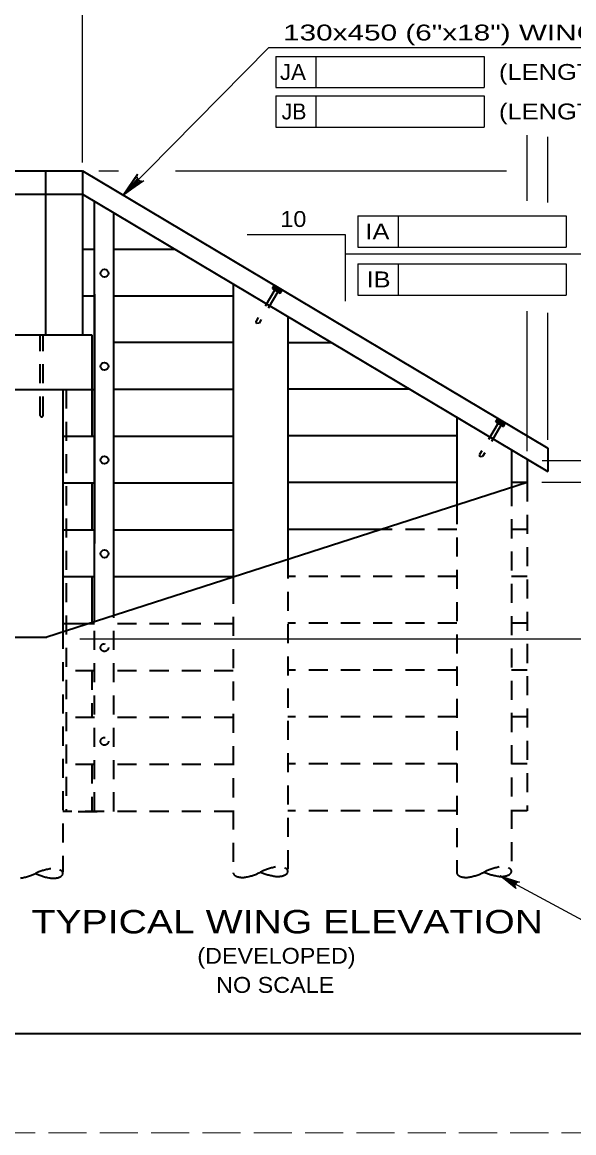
# Model space of a CAD drawing. Extents: x -6.4 to 73.1, y -66 to 0.
# Drawn here: x 16.1 to 20.27, y -66 to -57.61 of the extents above; entities that cross this region are included whole.
import ezdxf
from ezdxf.enums import TextEntityAlignment as Align

# ---------------------------------------------------------------- set-up
doc = ezdxf.new("R2010")
doc.units = 0
doc.header["$LTSCALE"] = 0.048
doc.header["$PDMODE"] = 32
doc.header["$PDSIZE"] = 0.024
doc.linetypes.add('LONG_DASHED', pattern=[7.5, 6, -1.5])
doc.linetypes.add('MEDIUM_DASHED', pattern=[4.5, 3, -1.5])
for name, color, linetype, lineweight in [('1', 7, 'Continuous', 13), ('4', 7, 'Continuous', 25), ('5', 7, 'Continuous', 25), ('63', 7, 'LONG_DASHED', 13)]:
    doc.layers.add(name, color=color, linetype=linetype, lineweight=lineweight)

msp = doc.modelspace()

# ---------------------------------------------------------------- hatches: boundary and pattern name
at = {"layer": '5'}
msp.add_hatch(color=256, dxfattribs=at).paths.add_polyline_path([(16.955, -58.84392), (16.92808, -58.81733), (16.86192, -58.91133)])

# ---------------------------------------------------------------- linework, layer by layer
at = {"layer": '1', "lineweight": 35}
msp.add_lwpolyline([(1.75, -65.25), (33.25, -65.25), (33.25, -44.75), (1.75, -44.75)], close=True, dxfattribs=at)
at = {"layer": '4', "lineweight": 35}
for p, q in [((15.39858, -58.72783), (16.55417, -58.72783)), ((16.27483, -58.72783), (16.27483, -58.905)), ((16.55417, -58.72783), (20.07108, -60.82475)), ((16.55417, -58.72783), (16.55417, -58.905)), ((14.71833, -58.905), (16.55417, -58.905)), ((16.27483, -58.905), (16.27483, -59.968)), ((16.55417, -58.905), (20.07108, -61.00192)), ((16.55417, -58.905), (16.55417, -59.968)), ((16.64383, -62.138), (16.64383, -58.9585)), ((16.78933, -62.09117), (16.78933, -59.04525)), ((16.64383, -59.32383), (16.55417, -59.32383)), ((17.25667, -59.32383), (16.78933, -59.32383)), ((17.69317, -59.58417), (17.69317, -61.85642)), ((17.98958, -59.61833), (18.00475, -59.59275)), ((16.64383, -59.67542), (16.55417, -59.67542)), ((17.69317, -59.67542), (16.78933, -59.67542)), ((17.98958, -59.61833), (18.04717, -59.65267)), ((18.01533, -59.6195), (18.00908, -59.63)), ((18.01267, -59.6135), (18.04042, -59.63008)), ((18.03358, -59.63042), (18.02733, -59.64092)), ((18.03683, -59.6465), (18.04308, -59.63608)), ((18.04717, -59.65267), (18.06242, -59.62717)), ((18.10658, -59.83058), (18.10658, -61.66683)), ((14.59958, -59.968), (16.62308, -59.968)), ((16.62308, -59.968), (16.62308, -60.73567)), ((17.69317, -60.027), (16.78933, -60.027)), ((18.43708, -60.02775), (18.10658, -60.02775)), ((18.10658, -60.27833), (18.10658, -60.46583)), ((14.66183, -60.38133), (16.64383, -60.38133)), ((16.40542, -60.38133), (16.40542, -62.19792)), ((17.69317, -60.38133), (16.78933, -60.38133)), ((19.02683, -60.37933), (18.10658, -60.37933)), ((19.38358, -60.59208), (19.38358, -61.25633)), ((19.67917, -60.62575), (19.69433, -60.60017)), ((19.67917, -60.62575), (19.73675, -60.66008)), ((19.70492, -60.62692), (19.69867, -60.63742)), ((19.70225, -60.62092), (19.73, -60.6375)), ((19.72317, -60.63783), (19.71692, -60.64833)), ((19.72642, -60.65392), (19.73267, -60.6435)), ((19.73675, -60.66008), (19.752, -60.63458)), ((16.64383, -60.73567), (16.40542, -60.73567)), ((17.69317, -60.73567), (16.78933, -60.73567)), ((19.38358, -60.73092), (18.10658, -60.73092)), ((19.797, -60.8385), (19.797, -61.12125)), ((20.07108, -60.82475), (20.07108, -61.00192)), ((19.91508, -60.90892), (19.91508, -61.08525)), ((19.91508, -61.08525), (16.28308, -62.25408)), ((16.64383, -61.09), (16.40542, -61.09)), ((16.62308, -61.09), (16.62308, -61.44433)), ((17.69317, -61.09), (16.78933, -61.09)), ((19.38358, -61.08525), (18.10658, -61.08525)), ((19.91508, -61.08525), (19.797, -61.08525)), ((16.64383, -61.44433), (16.40542, -61.44433)), ((17.69317, -61.44433), (16.78933, -61.44433)), ((18.814, -61.43958), (18.10658, -61.43958)), ((16.64383, -61.79867), (16.40542, -61.79867)), ((16.62308, -61.79867), (16.62308, -62.153)), ((17.69317, -61.79867), (16.78933, -61.79867)), ((16.64383, -62.153), (16.40542, -62.153)), ((15.10383, -62.25408), (16.28308, -62.25408))]:
    msp.add_line(p, q, dxfattribs=at)
at = {"layer": '4', "linetype": 'MEDIUM_DASHED', "lineweight": 35}
for p, q in [((18.00725, -59.62892), (17.86575, -59.86617)), ((18.02983, -59.64233), (17.88833, -59.87958)), ((16.2335, -60.5785), (16.2335, -59.968)), ((16.25558, -60.5785), (16.25558, -59.968)), ((16.42983, -60.38133), (16.42983, -63.57033)), ((19.69683, -60.63633), (19.55533, -60.87358)), ((19.71942, -60.64975), (19.57792, -60.887)), ((19.55925, -60.89117), (19.55533, -60.87358)), ((19.57792, -60.887), (19.55925, -60.89117)), ((19.91508, -61.08525), (19.91508, -63.5655)), ((19.797, -61.11858), (19.797, -64.02383)), ((19.38358, -61.25633), (19.38358, -64.03492)), ((19.38358, -61.43958), (18.814, -61.43958)), ((19.91508, -61.43958), (19.797, -61.43958)), ((18.10658, -61.66683), (18.10658, -64.02383)), ((17.69317, -61.85642), (17.69317, -64.03492)), ((19.38358, -61.79392), (18.10658, -61.79392)), ((19.91508, -61.79392), (19.797, -61.79392)), ((16.78933, -63.57033), (16.78933, -62.09117)), ((16.40542, -62.19792), (16.40542, -64.02858)), ((16.64383, -63.57033), (16.64383, -62.138)), ((17.69317, -62.153), (16.78933, -62.153)), ((19.38358, -62.14825), (18.10658, -62.14825)), ((19.91508, -62.14825), (19.797, -62.14825)), ((16.64383, -62.50733), (16.40542, -62.50733)), ((16.62308, -62.50733), (16.62308, -62.86167)), ((17.69317, -62.50733), (16.78933, -62.50733)), ((19.38358, -62.5025), (18.10658, -62.5025)), ((19.91508, -62.5025), (19.797, -62.5025)), ((16.64383, -62.86167), (16.40542, -62.86167)), ((17.69317, -62.86167), (16.78933, -62.86167)), ((19.38358, -62.85683), (18.10658, -62.85683)), ((19.91508, -62.85683), (19.797, -62.85683)), ((19.38358, -63.21117), (18.10658, -63.21117)), ((19.91508, -63.21117), (19.797, -63.21117)), ((16.64383, -63.216), (16.40542, -63.216)), ((16.62308, -63.216), (16.62308, -63.57033)), ((17.69317, -63.216), (16.78933, -63.216)), ((17.69317, -63.57033), (16.40542, -63.57033)), ((16.52058, -63.57033), (16.69775, -63.57033)), ((19.38358, -63.5655), (18.10658, -63.5655)), ((19.91508, -63.5655), (19.797, -63.5655))]:
    msp.add_line(p, q, dxfattribs=at)
at = {"layer": '4', "lineweight": 35}
for points in [[(18.03683, -59.6465), (18.00025, -59.62467), (18.0065, -59.61425)], [(19.72642, -60.65392), (19.68983, -60.63208), (19.69608, -60.62167)]]:
    msp.add_lwpolyline(points, dxfattribs=at)
at = {"layer": '4', "linetype": 'MEDIUM_DASHED', "lineweight": 35}
msp.add_lwpolyline([(17.88833, -59.87958), (17.86967, -59.88375), (17.86575, -59.86617)], dxfattribs=at)
at = {"layer": '4', "lineweight": 35}
for centre in [(16.71949, -59.50254), (16.71949, -60.20617), (16.71949, -60.91483), (16.71949, -61.62349)]:
    msp.add_circle(centre, 0.02953, dxfattribs=at)
at = {"layer": '4', "linetype": 'MEDIUM_DASHED', "lineweight": 35}
for centre in [(16.71949, -62.33215), (16.71949, -63.04081)]:
    msp.add_circle(centre, 0.02953, dxfattribs=at)
at = {"layer": '4', "lineweight": 35}
for centre, radius, start, end in [((18.01005, -59.61824), 0.00539, 346.64639, 131.74278), ((18.0177, -59.63628), 0.01696, 20.24459, 98.14459), ((18.03725, -59.63508), 0.00592, 61.02165, 127.90764), ((18.03725, -59.63508), 0.00592, 350.48153, 61.02165), ((19.69964, -60.62566), 0.00539, 346.64639, 131.74278), ((19.70728, -60.64369), 0.01696, 20.24459, 98.14459), ((19.72684, -60.64249), 0.00592, 61.02165, 127.90764), ((19.72684, -60.64249), 0.00592, 350.48153, 61.02165)]:
    msp.add_arc(centre, radius, start, end, dxfattribs=at)
at = {"layer": '4', "linetype": 'MEDIUM_DASHED', "lineweight": 35}
msp.add_arc((16.24454, -60.5768), 0.0112, 188.67353, 351.32647, dxfattribs=at)
for centre, major_axis, start_param, end_param in [((15.99228, -63.93621), (-0.29215, 0), 1.8903203, 2.3561945), ((16.40545, -64.14279), (0.29215, 0), 1.8903203, 2.3561945), ((16.40545, -63.93621), (0.29215, 0), 3.9269908, 4.392865), ((16.33227, -64.0395), (0.07318, 0), 4.4555879, 8.1107827), ((17.76643, -64.03295), (-0.07323, -0.00196), 0, 1.8275974), ((17.69043, -63.93156), (-0.29233, -0.00784), 1.8903203, 2.3561945), ((18.10939, -64.12719), (0.29233, 0.00784), 1.8903203, 2.3561945), ((18.10385, -63.92048), (0.29233, 0.00784), 3.9269908, 4.392865), ((18.03339, -64.0258), (0.07323, 0.00196), 4.4555879, 8.1107827), ((19.45684, -64.03295), (-0.07323, -0.00196), 0, 1.8275974), ((19.38085, -63.93156), (-0.29233, -0.00784), 1.8903203, 2.3561945), ((19.7998, -64.12719), (0.29233, 0.00784), 1.8903203, 2.3561945), ((19.79426, -63.92048), (0.29233, 0.00784), 3.9269908, 4.392865), ((19.72381, -64.0258), (0.07323, 0.00196), 4.4555879, 8.1107827)]:
    msp.add_ellipse(centre, major_axis=major_axis, ratio=0.5, start_param=start_param, end_param=end_param, dxfattribs=at)
at = {"layer": '4'}
for p in [(18.01383, -59.61442), (18.01433, -59.61475), (18.01483, -59.615), (18.01475, -59.61567), (18.01525, -59.616), (18.01525, -59.61667), (18.01533, -59.61533), (18.01558, -59.61892), (18.01567, -59.61767), (18.01567, -59.61825), (18.01567, -59.619), (18.01575, -59.617), (18.01583, -59.61567), (18.01583, -59.61633), (18.01617, -59.61792), (18.01617, -59.61933), (18.01625, -59.61658), (18.01625, -59.61725), (18.01625, -59.618), (18.01625, -59.61858), (18.01633, -59.61592), (18.01675, -59.61892), (18.01683, -59.61625), (18.01683, -59.61692), (18.01683, -59.61758), (18.01683, -59.61833), (18.01692, -59.617), (18.01725, -59.61858), (18.01725, -59.61925), (18.01733, -59.61792), (18.01742, -59.61658), (18.01742, -59.61725), (18.01783, -59.61825), (18.01783, -59.61892), (18.01792, -59.61758), (18.018, -59.61692), (18.01833, -59.6185), (18.01833, -59.61917), (18.01842, -59.61783), (18.0185, -59.61717), (18.01883, -59.61883), (18.01892, -59.61817), (18.019, -59.6175), (18.01942, -59.6185), (18.01942, -59.61917), (18.0195, -59.61783), (18.01992, -59.61875), (18.01992, -59.61942), (18.02, -59.61808), (18.02042, -59.61908), (18.0205, -59.61842), (18.021, -59.61867), (18.021, -59.61942), (18.0215, -59.619), (18.0215, -59.61967), (18.022, -59.61933), (18.0225, -59.61967), (18.023, -59.61992), (18.0235, -59.62025), (18.02408, -59.6205), (18.02858, -59.62325), (18.02908, -59.62358), (18.02958, -59.62383), (18.03017, -59.62417), (18.03058, -59.62508), (18.03067, -59.6245), (18.03108, -59.62542), (18.03117, -59.62475), (18.03158, -59.62575), (18.03158, -59.62642), (18.03167, -59.62508), (18.03208, -59.626), (18.03208, -59.62667), (18.03217, -59.62533), (18.0325, -59.62767), (18.03258, -59.62633), (18.03258, -59.627), (18.03267, -59.62567), (18.033, -59.628), (18.033, -59.62858), (18.03308, -59.62733), (18.03317, -59.626), (18.03317, -59.62667), (18.03342, -59.62958), (18.0335, -59.62825), (18.0335, -59.62892), (18.03358, -59.62758), (18.03367, -59.62625), (18.03367, -59.62692), (18.03392, -59.62992), (18.034, -59.62858), (18.034, -59.62917), (18.03408, -59.62792), (18.03417, -59.62658), (18.03417, -59.62725), (18.0345, -59.6295), (18.03458, -59.62817), (18.03458, -59.62892), (18.03467, -59.62758), (18.03475, -59.62692), (18.035, -59.62917), (18.03508, -59.6285), (18.03517, -59.62717), (18.03517, -59.62783), (18.03558, -59.62883), (18.03567, -59.62817), (18.03575, -59.6275), (18.03617, -59.62842), (18.03617, -59.62908), (18.03625, -59.62775), (18.03667, -59.62875), (18.03675, -59.62808), (18.03717, -59.62908), (18.03725, -59.62842), (18.03775, -59.62867), (18.03825, -59.629), (18.03875, -59.62933), (19.70342, -60.62183), (19.70392, -60.62217), (19.70442, -60.62242), (19.70433, -60.62308), (19.70483, -60.62408), (19.70492, -60.62275), (19.70492, -60.62342), (19.70517, -60.62633), (19.70525, -60.62567), (19.70525, -60.62642), (19.70533, -60.62442), (19.70533, -60.62508), (19.70542, -60.62308), (19.70542, -60.62375), (19.70575, -60.62533), (19.70583, -60.62467), (19.70583, -60.626), (19.70583, -60.62675), (19.70592, -60.62333), (19.70592, -60.624), (19.70592, -60.62542), (19.70633, -60.62633), (19.70642, -60.62367), (19.70642, -60.62433), (19.70642, -60.625), (19.70642, -60.62567), (19.7065, -60.62442), (19.70683, -60.62667), (19.70692, -60.62533), (19.70692, -60.626), (19.707, -60.624), (19.707, -60.62467), (19.70742, -60.62567), (19.70742, -60.62633), (19.7075, -60.625), (19.70758, -60.62433), (19.70792, -60.62592), (19.70792, -60.62658), (19.708, -60.62525), (19.70808, -60.62458), (19.70842, -60.62625), (19.7085, -60.62558), (19.70858, -60.62492), (19.709, -60.62592), (19.709, -60.62658), (19.70908, -60.62525), (19.7095, -60.62617), (19.7095, -60.62683), (19.70958, -60.6255), (19.71, -60.6265), (19.71008, -60.62583), (19.71058, -60.62608), (19.71058, -60.62683), (19.71108, -60.62642), (19.71108, -60.62708), (19.71158, -60.62675), (19.71217, -60.627), (19.71258, -60.62733), (19.71317, -60.62767), (19.71367, -60.62792), (19.71825, -60.63067), (19.71867, -60.63092), (19.71925, -60.63125), (19.71975, -60.63158), (19.72017, -60.6325), (19.72025, -60.63192), (19.72067, -60.63283), (19.72075, -60.63217), (19.72117, -60.63317), (19.72117, -60.63383), (19.72125, -60.6325), (19.72167, -60.63342), (19.72167, -60.63408), (19.72175, -60.63275), (19.72208, -60.63508), (19.72217, -60.63375), (19.72217, -60.63442), (19.72225, -60.63308), (19.72258, -60.63542), (19.72258, -60.636), (19.72267, -60.63475), (19.72275, -60.63342), (19.72275, -60.63408), (19.723, -60.637), (19.72308, -60.63567), (19.72308, -60.63633), (19.72317, -60.635), (19.72325, -60.63367), (19.72325, -60.63433), (19.7235, -60.63725), (19.72358, -60.636), (19.72358, -60.63658), (19.72367, -60.63533), (19.72375, -60.634), (19.72375, -60.63467), (19.72408, -60.63692), (19.72417, -60.63558), (19.72417, -60.63625), (19.72425, -60.63492), (19.72433, -60.63433), (19.72467, -60.63592), (19.72467, -60.63658), (19.72475, -60.63458), (19.72475, -60.63525), (19.72517, -60.63625), (19.72525, -60.63558), (19.72533, -60.63492), (19.72575, -60.63583), (19.72575, -60.6365), (19.72583, -60.63517), (19.72625, -60.63617), (19.72633, -60.6355), (19.72675, -60.6365), (19.72683, -60.63583), (19.72733, -60.63608), (19.72783, -60.63642), (19.72833, -60.63675)]:
    msp.add_point(p, dxfattribs=at)
at = {"layer": '5'}
for p, q in [((16.55417, -58.66633), (16.55417, -56.91242)), ((16.86192, -58.91133), (17.9625, -57.797)), ((17.9625, -57.797), (21.70992, -57.797)), ((18.01467, -57.86317), (18.01467, -58.09942)), ((18.01467, -57.86317), (19.5895, -57.86317)), ((18.31717, -57.86317), (18.31717, -58.09942)), ((19.5895, -57.86317), (19.5895, -58.09942)), ((18.01467, -58.09942), (19.5895, -58.09942)), ((18.01467, -58.16175), (19.5895, -58.16175)), ((18.01467, -58.16175), (18.01467, -58.398)), ((18.31717, -58.16175), (18.31717, -58.398)), ((19.5895, -58.16175), (19.5895, -58.398)), ((18.01467, -58.398), (19.5895, -58.398)), ((19.91508, -58.95417), (19.91508, -58.45858)), ((20.07108, -58.96725), (20.07108, -58.47158)), ((16.67592, -58.72783), (16.82592, -58.72783)), ((17.25675, -58.72783), (19.75808, -58.72783)), ((18.63642, -59.06875), (20.21125, -59.06875)), ((18.63642, -59.06875), (18.63642, -59.30492)), ((18.93892, -59.06875), (18.93892, -59.30492)), ((20.21125, -59.06875), (20.21125, -59.30492)), ((18.5425, -59.21317), (17.79917, -59.21317)), ((18.5425, -59.71458), (18.5425, -59.21317)), ((18.63642, -59.30492), (20.21125, -59.30492)), ((21.53608, -59.35933), (18.5425, -59.35933)), ((18.63642, -59.43117), (18.63642, -59.66742)), ((18.63642, -59.43117), (20.21125, -59.43117)), ((18.93892, -59.43117), (18.93892, -59.66742)), ((20.21125, -59.43117), (20.21125, -59.66742)), ((18.63642, -59.66742), (20.21125, -59.66742)), ((19.91508, -60.84742), (19.91508, -59.78883)), ((20.07108, -60.76125), (20.07108, -59.80192)), ((20.02817, -60.91775), (24.08617, -60.91775)), ((20.35708, -61.08525), (20.02567, -61.08525)), ((20.35708, -62.26842), (16.534, -62.26842)), ((19.712, -64.05875), (20.36708, -64.41075))]:
    msp.add_line(p, q, dxfattribs=at)
at = {"layer": '5', "lineweight": 35}
msp.add_line((16.64383, -59.662), (16.64383, -61.54525), dxfattribs=at)
at = {"layer": '5'}
for points in [[(16.86192, -58.91133), (16.96808, -58.75417), (16.965, -58.77133), (16.96875, -58.78542), (16.97608, -58.79575), (16.9865, -58.803), (17.00058, -58.8065), (17.01775, -58.80325), (16.86192, -58.91133), (17.00058, -58.8065), (16.9865, -58.803), (16.86192, -58.91133), (16.97608, -58.79575), (16.96875, -58.78542), (16.86192, -58.91133), (16.965, -58.77133)], [(19.712, -64.05875), (19.85658, -64.10467), (19.84275, -64.10625), (19.83275, -64.11225), (19.8265, -64.12025), (19.82333, -64.12992), (19.82375, -64.1415), (19.83017, -64.154), (19.712, -64.05875), (19.82375, -64.1415), (19.82333, -64.12992), (19.712, -64.05875), (19.8265, -64.12025), (19.83275, -64.11225), (19.712, -64.05875), (19.84275, -64.10625)]]:
    msp.add_lwpolyline(points, dxfattribs=at)
msp.add_lwpolyline([(16.955, -58.84392), (16.92808, -58.81733), (16.86192, -58.91133)], close=True, dxfattribs=at)
at = {"layer": '63'}
msp.add_lwpolyline([(0, -66), (34, -66), (34, -44), (0, -44)], close=True, dxfattribs=at)

# ---------------------------------------------------------------- texts
at = {"layer": '5'}
for s, width, p in [('130x450 (6"x18") WING COPING', 1.4, (18.07, -57.74325)), ('(LENGTH) WINGWALL A', 1.2, (19.70233, -58.04133)), ('(LENGTH) WINGWALL B', 1.2, (19.70233, -58.33992)), ('10', 1.1, (18.0495, -59.15283))]:
    msp.add_text(s, height=0.12, dxfattribs=dict(at, width=width)).set_placement(p)
for s, height, width, p in [('JA', 0.12, 1.05, (18.1445, -58.04133)), ('TYPICAL WING ELEVATION', 0.1772, 1.25, (18.1015, -64.49292)), ('(DEVELOPED)', 0.12, 1.1, (18.01971, -64.72242)), ('NO SCALE', 0.12, 1.1, (18.01021, -64.94217))]:
    msp.add_text(s, height=height, dxfattribs=dict(at, width=width)).set_placement(p, align=Align.CENTER)
msp.add_text('JB', height=0.12, dxfattribs=at).set_placement((18.15283, -58.33992), align=Align.CENTER)
at = {"layer": '5', "width": 1.2}
for s, p in [('IA', (18.78323, -59.24686)), ('IB', (18.79164, -59.60935))]:
    msp.add_text(s, height=0.12, rotation=359.938, dxfattribs=at).set_placement(p, align=Align.CENTER)

doc.saveas('drawing.dxf')
